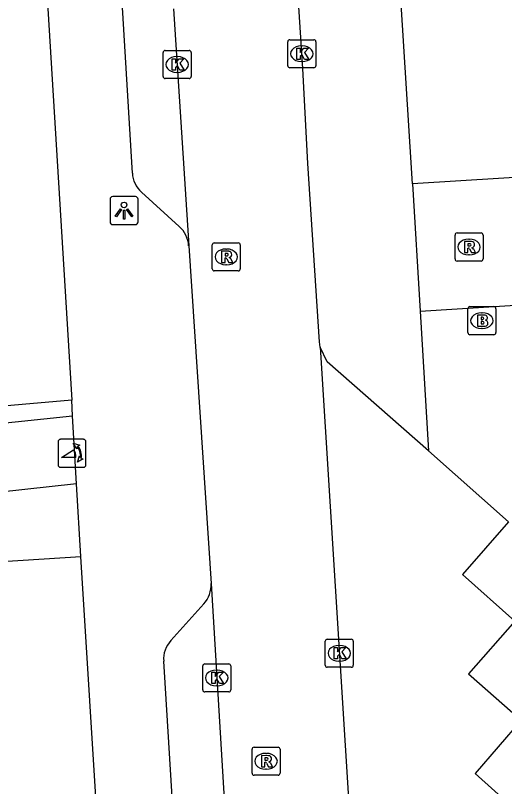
# Model space of a CAD drawing. Extents: x 159053 to 160041, y 380450 to 381422.
# Drawn here: x 159802.23 to 159819.66, y 381113.84 to 381141.29 of the extents above; entities that cross this region are included whole.
import ezdxf

# ---------------------------------------------------------------- set-up
doc = ezdxf.new("R2010")
doc.units = 0
for name, color, linetype in [('IMGEO_Brandkraan', 7, 'Continuous'), ('IMGEO_Kolk', 7, 'Continuous'), ('IMGEO_Lichtpunt', 7, 'Continuous'), ('IMGEO_Poller', 7, 'Continuous'), ('IMGEO_Rijbaan_lokaal_open', 7, 'Continuous'), ('IMGEO_Rioolput', 7, 'Continuous'), ('IMGEO_Voetpad_open', 7, 'Continuous')]:
    doc.layers.add(name, color=color, linetype=linetype)

msp = doc.modelspace()

# ---------------------------------------------------------------- linework, layer by layer
at = {"layer": 'IMGEO_Brandkraan'}
for p, q in [((159818.351, 381130), (159818.351, 381130.852)), ((159818.426, 381130.926), (159819.278, 381130.926)), ((159819.352, 381130.852), (159819.352, 381130)), ((159818.839, 381130.706), (159818.864, 381130.706)), ((159818.862, 381130.146), (159818.837, 381130.146)), ((159819.278, 381129.926), (159818.426, 381129.926))]:
    msp.add_line(p, q, dxfattribs=at)
for points in [[(159818.351, 381130), (159818.351, 381130.852)], [(159818.426, 381130.926), (159819.278, 381130.926)], [(159819.352, 381130.852), (159819.352, 381130)], [(159818.699, 381130.626), (159818.699, 381130.226), (159818.912, 381130.226)], [(159818.93, 381130.626), (159818.699, 381130.626)], [(159818.878, 381130.545), (159818.824, 381130.545), (159818.824, 381130.469)], [(159818.824, 381130.469), (159818.877, 381130.469)], [(159818.886, 381130.393), (159818.824, 381130.393), (159818.824, 381130.312)], [(159818.824, 381130.312), (159818.886, 381130.312)], [(159819.278, 381129.926), (159818.426, 381129.926)]]:
    msp.add_lwpolyline(points, dxfattribs=at)
for centre, radius, start, end in [((159818.428, 381130.85), 0.0765, 91.552, 178.448), ((159818.428, 381130.85), 0.0765, 91.552, 178.448), ((159819.276, 381130.85), 0.0765, 1.552, 88.448), ((159819.276, 381130.85), 0.0765, 1.552, 88.448), ((159818.879, 381130.507), 0.0379, 267.8285, 90.9355), ((159818.934, 381130.481), 0.145, 59.4692, 91.5367), ((159818.959, 381130.528), 0.0922, 285.5137, 58.1501), ((159818.887, 381130.352), 0.0404, 269.8759, 90.5077), ((159818.918, 381130.477), 0.251, 268.6676, 293.5347), ((159818.964, 381130.336), 0.105, 301.3115, 78.989), ((159818.428, 381130.002), 0.0765, 181.552, 268.448), ((159818.428, 381130.002), 0.0765, 181.552, 268.448), ((159819.276, 381130.002), 0.0765, 271.552, 358.448), ((159819.276, 381130.002), 0.0765, 271.552, 358.448)]:
    msp.add_arc(centre, radius, start, end, dxfattribs=at)
for centre, major_axis, ratio, start_param, end_param in [((159818.838, 381130.426), (-0.387, 0.002), 0.722429, 4.712389, 7.853982), ((159818.863, 381130.426), (-0.39, 0.002), 0.717154, 1.570796, 4.712389)]:
    msp.add_ellipse(centre, major_axis=major_axis, ratio=ratio, start_param=start_param, end_param=end_param, dxfattribs=at)
at = {"layer": 'IMGEO_Kolk'}
for p, q in [((159812.011, 381140.43), (159812.863, 381140.43)), ((159811.936, 381139.504), (159811.936, 381140.356)), ((159812.424, 381140.21), (159812.449, 381140.21)), ((159812.937, 381140.356), (159812.937, 381139.504)), ((159807.494, 381139.121), (159807.494, 381139.973)), ((159807.569, 381140.047), (159808.421, 381140.047)), ((159807.982, 381139.827), (159808.007, 381139.827)), ((159808.495, 381139.973), (159808.495, 381139.121)), ((159812.447, 381139.65), (159812.422, 381139.65)), ((159812.863, 381139.43), (159812.011, 381139.43)), ((159808.421, 381139.047), (159807.569, 381139.047)), ((159808.005, 381139.267), (159807.98, 381139.267)), ((159813.269, 381118.156), (159813.269, 381119.008)), ((159813.344, 381119.082), (159814.196, 381119.082)), ((159814.27, 381119.008), (159814.27, 381118.156)), ((159813.757, 381118.862), (159813.782, 381118.862)), ((159808.905, 381117.278), (159808.905, 381118.13)), ((159808.98, 381118.204), (159809.832, 381118.204)), ((159809.906, 381118.13), (159809.906, 381117.278)), ((159813.78, 381118.302), (159813.755, 381118.302)), ((159809.393, 381117.984), (159809.418, 381117.984)), ((159814.196, 381118.082), (159813.344, 381118.082)), ((159809.416, 381117.424), (159809.391, 381117.424)), ((159809.832, 381117.204), (159808.98, 381117.204))]:
    msp.add_line(p, q, dxfattribs=at)
for points in [[(159812.011, 381140.43), (159812.863, 381140.43)], [(159811.936, 381139.504), (159811.936, 381140.356)], [(159812.257, 381140.13), (159812.38, 381140.13), (159812.38, 381139.979), (159812.51, 381140.13), (159812.674, 381140.13), (159812.528, 381139.979), (159812.681, 381139.73), (159812.529, 381139.73), (159812.444, 381139.894), (159812.38, 381139.827), (159812.38, 381139.73), (159812.257, 381139.73), (159812.257, 381140.13)], [(159812.937, 381140.356), (159812.937, 381139.504)], [(159807.494, 381139.121), (159807.494, 381139.973)], [(159807.569, 381140.047), (159808.421, 381140.047)], [(159808.495, 381139.973), (159808.495, 381139.121)], [(159807.815, 381139.747), (159807.938, 381139.747), (159807.938, 381139.596), (159808.068, 381139.747), (159808.232, 381139.747), (159808.086, 381139.596), (159808.239, 381139.347), (159808.087, 381139.347), (159808.002, 381139.511), (159807.938, 381139.444), (159807.938, 381139.347), (159807.815, 381139.347), (159807.815, 381139.747)], [(159812.863, 381139.43), (159812.011, 381139.43)], [(159808.421, 381139.047), (159807.569, 381139.047)], [(159813.269, 381118.156), (159813.269, 381119.008)], [(159813.344, 381119.082), (159814.196, 381119.082)], [(159814.27, 381119.008), (159814.27, 381118.156)], [(159813.59, 381118.782), (159813.713, 381118.782), (159813.713, 381118.631), (159813.843, 381118.782), (159814.007, 381118.782), (159813.861, 381118.631), (159814.014, 381118.382), (159813.862, 381118.382), (159813.777, 381118.546), (159813.713, 381118.479), (159813.713, 381118.382), (159813.59, 381118.382), (159813.59, 381118.782)], [(159808.905, 381117.278), (159808.905, 381118.13)], [(159808.98, 381118.204), (159809.832, 381118.204)], [(159809.906, 381118.13), (159809.906, 381117.278)], [(159809.226, 381117.904), (159809.349, 381117.904), (159809.349, 381117.753), (159809.479, 381117.904), (159809.643, 381117.904), (159809.497, 381117.753), (159809.65, 381117.504), (159809.498, 381117.504), (159809.413, 381117.668), (159809.349, 381117.601), (159809.349, 381117.504), (159809.226, 381117.504), (159809.226, 381117.904)], [(159814.196, 381118.082), (159813.344, 381118.082)], [(159809.832, 381117.204), (159808.98, 381117.204)]]:
    msp.add_lwpolyline(points, dxfattribs=at)
for centre, start, end in [((159812.013, 381140.354), 91.552, 178.448), ((159812.013, 381140.354), 91.552, 178.448), ((159812.861, 381140.354), 1.552, 88.448), ((159812.861, 381140.354), 1.552, 88.448), ((159807.571, 381139.971), 91.552, 178.448), ((159807.571, 381139.971), 91.552, 178.448), ((159808.419, 381139.971), 1.552, 88.448), ((159808.419, 381139.971), 1.552, 88.448), ((159812.013, 381139.506), 181.552, 268.448), ((159812.013, 381139.506), 181.552, 268.448), ((159812.861, 381139.506), 271.552, 358.448), ((159812.861, 381139.506), 271.552, 358.448), ((159807.571, 381139.123), 181.552, 268.448), ((159807.571, 381139.123), 181.552, 268.448), ((159808.419, 381139.123), 271.552, 358.448), ((159808.419, 381139.123), 271.552, 358.448), ((159813.346, 381119.006), 91.552, 178.448), ((159813.346, 381119.006), 91.552, 178.448), ((159814.194, 381119.006), 1.552, 88.448), ((159814.194, 381119.006), 1.552, 88.448), ((159808.982, 381118.128), 91.552, 178.448), ((159808.982, 381118.128), 91.552, 178.448), ((159809.83, 381118.128), 1.552, 88.448), ((159809.83, 381118.128), 1.552, 88.448), ((159813.346, 381118.158), 181.552, 268.448), ((159813.346, 381118.158), 181.552, 268.448), ((159814.194, 381118.158), 271.552, 358.448), ((159814.194, 381118.158), 271.552, 358.448), ((159808.982, 381117.28), 181.552, 268.448), ((159808.982, 381117.28), 181.552, 268.448), ((159809.83, 381117.28), 271.552, 358.448), ((159809.83, 381117.28), 271.552, 358.448)]:
    msp.add_arc(centre, 0.0765, start, end, dxfattribs=at)
for centre, major_axis, ratio, start_param, end_param in [((159812.423, 381139.93), (-0.387, 0.002), 0.722429, 4.712389, 7.853982), ((159812.448, 381139.93), (-0.39, 0.002), 0.717154, 1.570796, 4.712389), ((159807.981, 381139.547), (-0.387, 0.002), 0.722429, 4.712389, 7.853982), ((159808.006, 381139.547), (-0.39, 0.002), 0.717154, 1.570796, 4.712389), ((159813.756, 381118.582), (-0.387, 0.002), 0.722429, 4.712389, 7.853982), ((159813.781, 381118.582), (-0.39, 0.002), 0.717154, 1.570796, 4.712389), ((159809.392, 381117.704), (-0.387, 0.002), 0.722429, 4.712389, 7.853982), ((159809.417, 381117.704), (-0.39, 0.002), 0.717154, 1.570796, 4.712389)]:
    msp.add_ellipse(centre, major_axis=major_axis, ratio=ratio, start_param=start_param, end_param=end_param, dxfattribs=at)
at = {"layer": 'IMGEO_Lichtpunt'}
for p, q in [((159805.604, 381134.749), (159805.604, 381133.942)), ((159805.604, 381134.749), (159805.604, 381133.942)), ((159806.506, 381134.844), (159805.698, 381134.844)), ((159806.506, 381134.844), (159805.698, 381134.844)), ((159806.6, 381133.942), (159806.6, 381134.749)), ((159806.6, 381133.942), (159806.6, 381134.749)), ((159805.698, 381133.848), (159806.506, 381133.848)), ((159805.698, 381133.848), (159806.506, 381133.848))]:
    msp.add_line(p, q, dxfattribs=at)
for points in [[(159805.978, 381134.413), (159806.017, 381134.385), (159805.829, 381134.123), (159805.791, 381134.15), (159805.978, 381134.413)], [(159806.08, 381134.365), (159806.127, 381134.365), (159806.127, 381134.043), (159806.08, 381134.043), (159806.08, 381134.365)], [(159806.19, 381134.385), (159806.228, 381134.412), (159806.415, 381134.15), (159806.376, 381134.122), (159806.19, 381134.385)]]:
    msp.add_lwpolyline(points, dxfattribs=at)
msp.add_circle((159806.103, 381134.547), 0.0994, dxfattribs=at)
for centre, start, end in [((159805.698, 381134.749), 90, 180), ((159805.698, 381134.749), 90, 180), ((159806.506, 381134.749), 0, 90), ((159806.506, 381134.749), 0, 90), ((159805.698, 381133.942), 180, 270), ((159805.698, 381133.942), 180, 270), ((159806.506, 381133.942), 270, 0), ((159806.506, 381133.942), 270, 360)]:
    msp.add_arc(centre, 0.0946, start, end, dxfattribs=at)
at = {"layer": 'IMGEO_Poller'}
for p, q in [((159803.75, 381126.105), (159803.75, 381125.298)), ((159803.75, 381126.105), (159803.75, 381125.298)), ((159804.652, 381126.2), (159803.844, 381126.2)), ((159804.652, 381126.2), (159803.844, 381126.2)), ((159804.746, 381125.298), (159804.746, 381126.105)), ((159804.746, 381125.298), (159804.746, 381126.105)), ((159803.844, 381125.203), (159804.652, 381125.203)), ((159803.844, 381125.203), (159804.652, 381125.203))]:
    msp.add_line(p, q, dxfattribs=at)
for points in [[(159804.385, 381125.556), (159803.872, 381125.556), (159804.302, 381125.831)], [(159804.429, 381125.929), (159804.417, 381125.856), (159804.292, 381126.061)], [(159804.292, 381126.061), (159804.523, 381125.995), (159804.452, 381125.963)], [(159804.445, 381125.384), (159804.511, 381125.615), (159804.541, 381125.547)], [(159804.577, 381125.52), (159804.649, 381125.509), (159804.445, 381125.384)]]:
    msp.add_lwpolyline(points, dxfattribs=at)
for centre, radius, start, end in [((159803.844, 381126.105), 0.0946, 90, 180), ((159803.844, 381126.105), 0.0946, 90, 180), ((159804.652, 381126.105), 0.0946, 0, 90), ((159804.652, 381126.105), 0.0946, 0, 90), ((159804.057, 381125.606), 0.332, 351.3247, 42.4854), ((159804.071, 381125.616), 0.476, 351.7527, 41.1691), ((159804.071, 381125.616), 0.516, 349.3569, 42.2912), ((159803.844, 381125.298), 0.0946, 180, 270), ((159803.844, 381125.298), 0.0946, 180, 270), ((159804.652, 381125.298), 0.0946, 270, 0), ((159804.652, 381125.298), 0.0946, 270, 0)]:
    msp.add_arc(centre, radius, start, end, dxfattribs=at)
at = {"layer": 'IMGEO_Rijbaan_lokaal_open'}
for points in [[(159813.084, 381129.484), (159813.071, 381129.675), (159812.65, 381136.023), (159812.469, 381139.407), (159812.319, 381141.794)], [(159807.867, 381141.53), (159808.405, 381133.088)], [(159808.405, 381133.088), (159809.205, 381121.071)], [(159813.084, 381129.484), (159816.127, 381081.072)], [(159809.205, 381121.071), (159812.593, 381064.986)]]:
    msp.add_lwpolyline(points, dxfattribs=at)
at = {"layer": 'IMGEO_Rioolput'}
for p, q in [((159817.969, 381133.547), (159818.821, 381133.547)), ((159817.894, 381132.621), (159817.894, 381133.473)), ((159818.382, 381133.327), (159818.407, 381133.327)), ((159818.895, 381133.473), (159818.895, 381132.621)), ((159809.243, 381132.27), (159809.243, 381133.122)), ((159809.318, 381133.196), (159810.17, 381133.196)), ((159809.731, 381132.976), (159809.756, 381132.976)), ((159810.244, 381133.122), (159810.244, 381132.27)), ((159818.405, 381132.767), (159818.38, 381132.767)), ((159809.754, 381132.416), (159809.729, 381132.416)), ((159818.821, 381132.547), (159817.969, 381132.547)), ((159810.17, 381132.196), (159809.318, 381132.196)), ((159810.662, 381114.312), (159810.662, 381115.164)), ((159810.737, 381115.238), (159811.589, 381115.238)), ((159811.663, 381115.164), (159811.663, 381114.312)), ((159811.15, 381115.018), (159811.175, 381115.018)), ((159811.173, 381114.458), (159811.148, 381114.458)), ((159811.589, 381114.238), (159810.737, 381114.238))]:
    msp.add_line(p, q, dxfattribs=at)
for points in [[(159817.969, 381133.547), (159818.821, 381133.547)], [(159817.894, 381132.621), (159817.894, 381133.473)], [(159818.483, 381133.245), (159818.231, 381133.247), (159818.231, 381132.847)], [(159818.895, 381133.473), (159818.895, 381132.621)], [(159809.243, 381132.27), (159809.243, 381133.122)], [(159809.318, 381133.196), (159810.17, 381133.196)], [(159810.244, 381133.122), (159810.244, 381132.27)], [(159818.231, 381132.847), (159818.355, 381132.847), (159818.355, 381133.009), (159818.366, 381133.009)], [(159818.409, 381133.166), (159818.355, 381133.166), (159818.355, 381133.085)], [(159818.355, 381133.085), (159818.407, 381133.085)], [(159818.413, 381132.98), (159818.484, 381132.847), (159818.624, 381132.847), (159818.559, 381132.973)], [(159809.832, 381132.894), (159809.58, 381132.896), (159809.58, 381132.496)], [(159809.758, 381132.815), (159809.704, 381132.815), (159809.704, 381132.734)], [(159809.704, 381132.734), (159809.756, 381132.734)], [(159809.58, 381132.496), (159809.704, 381132.496), (159809.704, 381132.658), (159809.715, 381132.658)], [(159809.762, 381132.629), (159809.833, 381132.496), (159809.973, 381132.496), (159809.908, 381132.622)], [(159818.821, 381132.547), (159817.969, 381132.547)], [(159810.17, 381132.196), (159809.318, 381132.196)], [(159810.662, 381114.312), (159810.662, 381115.164)], [(159810.737, 381115.238), (159811.589, 381115.238)], [(159811.663, 381115.164), (159811.663, 381114.312)], [(159811.251, 381114.936), (159810.999, 381114.938), (159810.999, 381114.538)], [(159811.177, 381114.857), (159811.123, 381114.857), (159811.123, 381114.776)], [(159810.999, 381114.538), (159811.123, 381114.538), (159811.123, 381114.7), (159811.134, 381114.7)], [(159811.123, 381114.776), (159811.175, 381114.776)], [(159811.181, 381114.671), (159811.252, 381114.538), (159811.392, 381114.538), (159811.327, 381114.664)], [(159811.589, 381114.238), (159810.737, 381114.238)]]:
    msp.add_lwpolyline(points, dxfattribs=at)
for centre, radius, start, end in [((159817.971, 381133.471), 0.0765, 91.552, 178.448), ((159817.971, 381133.471), 0.0765, 91.552, 178.448), ((159818.819, 381133.471), 0.0765, 1.552, 88.448), ((159818.819, 381133.471), 0.0765, 1.552, 88.448), ((159818.482, 381133.135), 0.109, 350.3612, 89.416), ((159809.32, 381133.12), 0.0765, 91.552, 178.448), ((159809.32, 381133.12), 0.0765, 91.552, 178.448), ((159810.168, 381133.12), 0.0765, 1.552, 88.448), ((159810.168, 381133.12), 0.0765, 1.552, 88.448), ((159818.365, 381132.956), 0.0533, 26.0293, 88.6989), ((159818.391, 381133.274), 0.19, 274.7715, 282.9687), ((159818.415, 381133.07), 0.0964, 77.0061, 93.1865), ((159818.429, 381133.127), 0.0378, 276.6634, 79.6772), ((159818.48, 381133.135), 0.112, 277.5842, 350.9817), ((159818.464, 381132.92), 0.108, 29.5134, 73.7905), ((159809.74, 381132.923), 0.19, 274.7715, 282.9687), ((159809.764, 381132.719), 0.0964, 77.0061, 93.1865), ((159809.778, 381132.776), 0.0378, 276.6634, 79.6772), ((159809.831, 381132.784), 0.109, 350.3612, 89.416), ((159809.829, 381132.784), 0.112, 277.5842, 350.9817), ((159809.714, 381132.605), 0.0533, 26.0293, 88.6989), ((159809.813, 381132.569), 0.108, 29.5134, 73.7905), ((159817.971, 381132.623), 0.0765, 181.552, 268.448), ((159817.971, 381132.623), 0.0765, 181.552, 268.448), ((159818.819, 381132.623), 0.0765, 271.552, 358.448), ((159818.819, 381132.623), 0.0765, 271.552, 358.448), ((159809.32, 381132.272), 0.0765, 181.552, 268.448), ((159809.32, 381132.272), 0.0765, 181.552, 268.448), ((159810.168, 381132.272), 0.0765, 271.552, 358.448), ((159810.168, 381132.272), 0.0765, 271.552, 358.448), ((159810.739, 381115.162), 0.0765, 91.552, 178.448), ((159810.739, 381115.162), 0.0765, 91.552, 178.448), ((159811.587, 381115.162), 0.0765, 1.552, 88.448), ((159811.587, 381115.162), 0.0765, 1.552, 88.448), ((159811.183, 381114.761), 0.0964, 77.0061, 93.1865), ((159811.197, 381114.818), 0.0378, 276.6634, 79.6772), ((159811.25, 381114.826), 0.109, 350.3612, 89.416), ((159811.133, 381114.647), 0.0533, 26.0293, 88.6989), ((159811.159, 381114.965), 0.19, 274.7715, 282.9687), ((159811.248, 381114.826), 0.112, 277.5842, 350.9817), ((159811.232, 381114.611), 0.108, 29.5134, 73.7905), ((159810.739, 381114.314), 0.0765, 181.552, 268.448), ((159810.739, 381114.314), 0.0765, 181.552, 268.448), ((159811.587, 381114.314), 0.0765, 271.552, 358.448), ((159811.587, 381114.314), 0.0765, 271.552, 358.448)]:
    msp.add_arc(centre, radius, start, end, dxfattribs=at)
for centre, major_axis, ratio, start_param, end_param in [((159818.381, 381133.047), (-0.387, 0.002), 0.722429, 4.712389, 7.853982), ((159818.406, 381133.047), (-0.39, 0.002), 0.717154, 1.570796, 4.712389), ((159809.73, 381132.696), (-0.387, 0.002), 0.722429, 4.712389, 7.853982), ((159809.755, 381132.696), (-0.39, 0.002), 0.717154, 1.570796, 4.712389), ((159811.149, 381114.738), (-0.387, 0.002), 0.722429, 4.712389, 7.853982), ((159811.174, 381114.738), (-0.39, 0.002), 0.717154, 1.570796, 4.712389)]:
    msp.add_ellipse(centre, major_axis=major_axis, ratio=ratio, start_param=start_param, end_param=end_param, dxfattribs=at)
at = {"layer": 'IMGEO_Voetpad_open'}
for points in [[(159816.385, 381135.297), (159813.181, 381185.963), (159812.714, 381193.345)], [(159798.749, 381158.383), (159802.342, 381158.581), (159804.237, 381127.591)], [(159806.399, 381135.676), (159805.195, 381155.751)], [(159858.69, 381137.924), (159816.385, 381135.297)], [(159816.385, 381135.297), (159816.652, 381130.762)], [(159808.072, 381133.778), (159806.721, 381135.003)], [(159816.652, 381130.762), (159822.499, 381131.126)], [(159816.652, 381130.762), (159816.946, 381125.785)], [(159816.946, 381125.785), (159813.339, 381128.962), (159813.084, 381129.484)], [(159804.237, 381127.591), (159800.691, 381127.289)], [(159804.269, 381127.041), (159804.237, 381127.591)], [(159773.618, 381123.83), (159804.269, 381127.041)], [(159804.409, 381124.612), (159804.269, 381127.041)], [(159816.946, 381125.785), (159819.805, 381123.266), (159818.164, 381121.385), (159820.028, 381119.724), (159818.38, 381117.844), (159820.257, 381116.197), (159818.609, 381114.298), (159820.481, 381112.633), (159818.84, 381110.745), (159820.693, 381109.139), (159819.063, 381107.234), (159820.913, 381105.646), (159819.273, 381103.751), (159821.135, 381102.151), (159819.515, 381100.24), (159821.354, 381098.652)], [(159804.409, 381124.612), (159774.178, 381121.304)], [(159804.558, 381122.022), (159804.409, 381124.612)], [(159801.001, 381121.799), (159804.558, 381122.022)], [(159808.146, 381064.543), (159804.558, 381122.022)], [(159807.771, 381119.034), (159808.945, 381120.341)], [(159810.675, 381066.933), (159807.517, 381118.306)]]:
    msp.add_lwpolyline(points, dxfattribs=at)
for centre, radius, start, end in [((159807.385, 381135.734), 0.988, 183.3851, 227.7529), ((159807.376, 381133.017), 1.031, 3.9538, 47.571), ((159808.187, 381121.022), 1.019, 318.044, 2.7478), ((159808.439, 381118.393), 0.926, 136.1626, 185.3695)]:
    msp.add_arc(centre, radius, start, end, dxfattribs=at)

doc.saveas('drawing.dxf')
